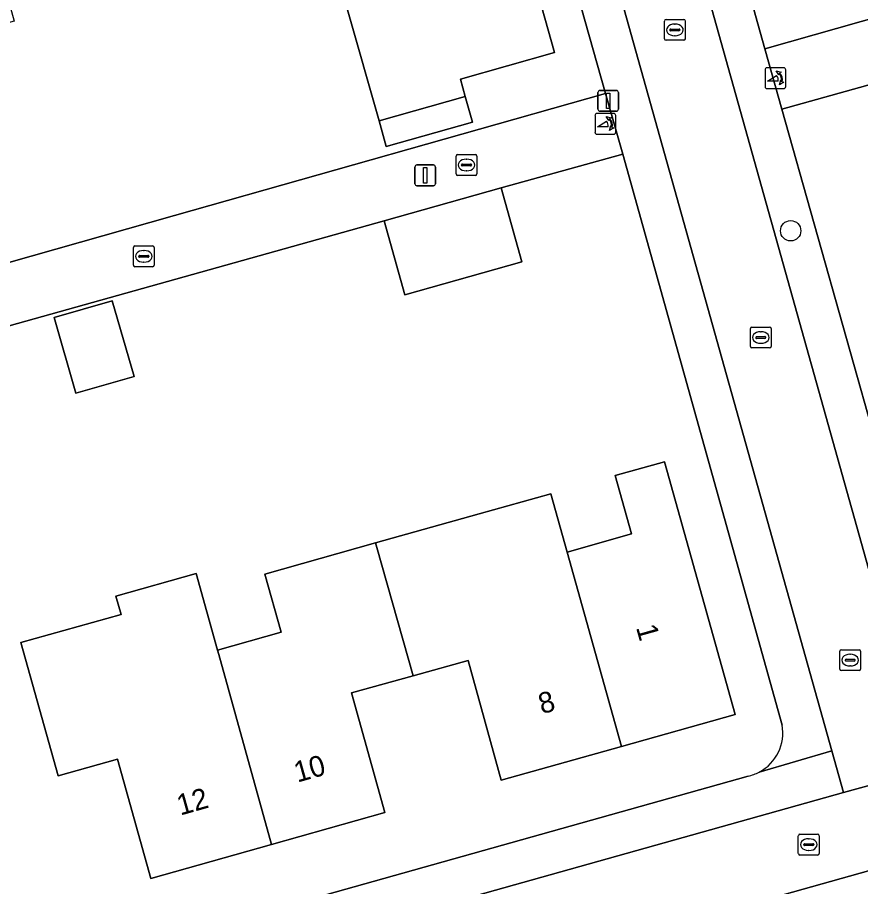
# Model space of a CAD drawing. Extents: x 159626 to 160723, y 388173 to 389416.
# Drawn here: x 159899.35 to 159939.87, y 388342.68 to 388384.45 of the extents above; entities that cross this region are included whole.
import ezdxf

# ---------------------------------------------------------------- set-up
doc = ezdxf.new("R2010")
doc.units = 0
for name, color, linetype in [('IMGEO_Boom', 7, 'Continuous'), ('IMGEO_Erf', 7, 'Continuous'), ('IMGEO_Kolk', 7, 'Continuous'), ('IMGEO_Lichtmast', 7, 'Continuous'), ('IMGEO_Muur', 7, 'Continuous'), ('IMGEO_Pand', 7, 'Continuous'), ('IMGEO_Pand_nummerreeks', 7, 'Continuous'), ('IMGEO_Poller', 7, 'Continuous'), ('IMGEO_Rijbaan_lokaal_open', 7, 'Continuous'), ('IMGEO_Voetpad_open', 7, 'Continuous')]:
    doc.layers.add(name, color=color, linetype=linetype)

msp = doc.modelspace()

# ---------------------------------------------------------------- linework, layer by layer
at = {"layer": 'IMGEO_Boom'}
msp.add_circle((159936.509, 388374.195), 0.489, dxfattribs=at)
at = {"layer": 'IMGEO_Erf'}
for points in [[(159916.277, 388450.838), (159935.271, 388382.932), (159941.079, 388384.587)], [(160000, 388375.527), (159994.177, 388396.414), (159947.477, 388383.221), (159948.468, 388379.677), (159942.873, 388378.114), (159941.881, 388381.657), (159936.09, 388380.029), (159943.86, 388352.486)], [(159897.841, 388389.08), (159899.191, 388384.265), (159891.585, 388382.133), (159892.611, 388378.475), (159893.612, 388378.74), (159895.026, 388373.388), (159895.473, 388371.693), (159906.895, 388374.924), (159927.612, 388380.783), (159924.091, 388393.285)], [(159922.337, 388392.779), (159925.165, 388382.759), (159920.637, 388381.479), (159920.873, 388380.64), (159921.218, 388379.418), (159917.075, 388378.247), (159916.73, 388379.469), (159915.219, 388384.816)], [(159928.443, 388377.878), (159922.592, 388376.25), (159923.589, 388372.697), (159917.967, 388371.119), (159916.97, 388374.672), (159872.396, 388362.2)], [(159936.099, 388350.445), (159928.443, 388377.878)], [(159880.968, 388332.972), (159881.992, 388333.259), (159885.095, 388334.13), (159903.729, 388339.361), (159934.464, 388347.99)]]:
    msp.add_lwpolyline(points, dxfattribs=at)
for points in [[(159902.164, 388366.389), (159901.113, 388370.021), (159903.906, 388370.83), (159904.957, 388367.198)], [(159925.771, 388358.757), (159928.868, 388359.627), (159928.083, 388362.428), (159930.441, 388363.091), (159933.85, 388350.952), (159928.383, 388349.418), (159922.604, 388347.797), (159921.007, 388353.541), (159918.362, 388352.806), (159915.408, 388351.985), (159917.003, 388346.239), (159911.566, 388344.708), (159905.761, 388343.073), (159904.154, 388348.801), (159901.304, 388348.001), (159899.507, 388354.403), (159904.329, 388355.758), (159904.081, 388356.642), (159907.945, 388357.718), (159908.969, 388354.039), (159912.029, 388354.899), (159911.243, 388357.699), (159916.565, 388359.193), (159921.545, 388360.592), (159924.992, 388361.56)]]:
    msp.add_lwpolyline(points, close=True, dxfattribs=at)
for centre, radius, start, end in [((159934.02, 388350.058), 2.115, 297.6377, 10.5575), ((159934.012, 388350.081), 2.139, 282.1928, 297.5333)]:
    msp.add_arc(centre, radius, start, end, dxfattribs=at)
at = {"layer": 'IMGEO_Kolk'}
for p, q in [((159930.447, 388383.418), (159930.447, 388384.27)), ((159930.522, 388384.344), (159931.374, 388384.344)), ((159930.935, 388384.124), (159930.96, 388384.124)), ((159931.448, 388384.27), (159931.448, 388383.418)), ((159930.706, 388383.838), (159930.706, 388383.85)), ((159931.144, 388383.801), (159930.746, 388383.801)), ((159930.749, 388383.887), (159931.147, 388383.887)), ((159931.19, 388383.85), (159931.19, 388383.838)), ((159931.374, 388383.344), (159930.522, 388383.344)), ((159930.958, 388383.564), (159930.933, 388383.564)), ((159920.431, 388376.927), (159920.431, 388377.779)), ((159920.506, 388377.853), (159921.358, 388377.853)), ((159920.919, 388377.633), (159920.944, 388377.633)), ((159921.432, 388377.779), (159921.432, 388376.927)), ((159920.69, 388377.347), (159920.69, 388377.359)), ((159921.128, 388377.31), (159920.73, 388377.31)), ((159920.733, 388377.396), (159921.131, 388377.396)), ((159920.942, 388377.073), (159920.917, 388377.073)), ((159921.174, 388377.359), (159921.174, 388377.347)), ((159921.358, 388376.853), (159920.506, 388376.853)), ((159904.922, 388372.539), (159904.922, 388373.391)), ((159904.997, 388373.465), (159905.849, 388373.465)), ((159905.923, 388373.391), (159905.923, 388372.539)), ((159905.181, 388372.959), (159905.181, 388372.971)), ((159905.619, 388372.922), (159905.221, 388372.922)), ((159905.224, 388373.008), (159905.622, 388373.008)), ((159905.41, 388373.245), (159905.435, 388373.245)), ((159905.665, 388372.971), (159905.665, 388372.959)), ((159905.849, 388372.465), (159904.997, 388372.465)), ((159905.433, 388372.685), (159905.408, 388372.685)), ((159934.648, 388369.564), (159935.5, 388369.564)), ((159934.573, 388368.638), (159934.573, 388369.49)), ((159934.875, 388369.107), (159935.273, 388369.107)), ((159935.061, 388369.344), (159935.086, 388369.344)), ((159935.574, 388369.49), (159935.574, 388368.638)), ((159934.832, 388369.058), (159934.832, 388369.07)), ((159935.27, 388369.021), (159934.872, 388369.021)), ((159935.084, 388368.784), (159935.059, 388368.784)), ((159935.316, 388369.07), (159935.316, 388369.058)), ((159935.5, 388368.564), (159934.648, 388368.564)), ((159938.945, 388354.062), (159939.797, 388354.062)), ((159938.87, 388353.136), (159938.87, 388353.988)), ((159939.358, 388353.842), (159939.383, 388353.842)), ((159939.871, 388353.988), (159939.871, 388353.136)), ((159939.129, 388353.556), (159939.129, 388353.568)), ((159939.567, 388353.519), (159939.169, 388353.519)), ((159939.172, 388353.605), (159939.57, 388353.605)), ((159939.381, 388353.282), (159939.356, 388353.282)), ((159939.613, 388353.568), (159939.613, 388353.556)), ((159939.797, 388353.062), (159938.945, 388353.062)), ((159936.878, 388344.272), (159936.878, 388345.124)), ((159936.953, 388345.198), (159937.805, 388345.198)), ((159937.366, 388344.978), (159937.391, 388344.978)), ((159937.879, 388345.124), (159937.879, 388344.272)), ((159937.137, 388344.692), (159937.137, 388344.704)), ((159937.575, 388344.655), (159937.177, 388344.655)), ((159937.18, 388344.741), (159937.578, 388344.741)), ((159937.621, 388344.704), (159937.621, 388344.692)), ((159937.805, 388344.198), (159936.953, 388344.198)), ((159937.389, 388344.418), (159937.364, 388344.418))]:
    msp.add_line(p, q, dxfattribs=at)
for points in [[(159930.447, 388383.418), (159930.447, 388384.27)], [(159930.522, 388384.344), (159931.374, 388384.344)], [(159931.448, 388384.27), (159931.448, 388383.418)], [(159931.374, 388383.344), (159930.522, 388383.344)], [(159920.431, 388376.927), (159920.431, 388377.779)], [(159920.506, 388377.853), (159921.358, 388377.853)], [(159921.432, 388377.779), (159921.432, 388376.927)], [(159921.358, 388376.853), (159920.506, 388376.853)], [(159904.922, 388372.539), (159904.922, 388373.391)], [(159904.997, 388373.465), (159905.849, 388373.465)], [(159905.923, 388373.391), (159905.923, 388372.539)], [(159905.849, 388372.465), (159904.997, 388372.465)], [(159934.648, 388369.564), (159935.5, 388369.564)], [(159934.573, 388368.638), (159934.573, 388369.49)], [(159935.574, 388369.49), (159935.574, 388368.638)], [(159935.5, 388368.564), (159934.648, 388368.564)], [(159938.945, 388354.062), (159939.797, 388354.062)], [(159938.87, 388353.136), (159938.87, 388353.988)], [(159939.871, 388353.988), (159939.871, 388353.136)], [(159939.797, 388353.062), (159938.945, 388353.062)], [(159936.878, 388344.272), (159936.878, 388345.124)], [(159936.953, 388345.198), (159937.805, 388345.198)], [(159937.879, 388345.124), (159937.879, 388344.272)], [(159937.805, 388344.198), (159936.953, 388344.198)]]:
    msp.add_lwpolyline(points, dxfattribs=at)
for centre, radius, start, end in [((159930.524, 388384.268), 0.0765, 91.552, 178.448), ((159930.524, 388384.268), 0.0765, 91.552, 178.448), ((159931.372, 388384.268), 0.0765, 1.552, 88.448), ((159931.372, 388384.268), 0.0765, 1.552, 88.448), ((159930.746, 388383.847), 0.0403, 85.8775, 175.7526), ((159930.743, 388383.837), 0.0366, 178.938, 274.7102), ((159931.147, 388383.844), 0.043, 264.8664, 352.4533), ((159931.151, 388383.849), 0.0386, 1.7309, 96.639), ((159930.524, 388383.42), 0.0765, 181.552, 268.448), ((159930.524, 388383.42), 0.0765, 181.552, 268.448), ((159931.372, 388383.42), 0.0765, 271.552, 358.448), ((159931.372, 388383.42), 0.0765, 271.552, 358.448), ((159920.508, 388377.777), 0.0765, 91.552, 178.448), ((159920.508, 388377.777), 0.0765, 91.552, 178.448), ((159921.356, 388377.777), 0.0765, 1.552, 88.448), ((159921.356, 388377.777), 0.0765, 1.552, 88.448), ((159920.73, 388377.356), 0.0403, 85.8775, 175.7526), ((159920.727, 388377.346), 0.0366, 178.938, 274.7102), ((159921.131, 388377.353), 0.043, 264.8664, 352.4533), ((159921.135, 388377.358), 0.0386, 1.7309, 96.639), ((159920.508, 388376.929), 0.0765, 181.552, 268.448), ((159920.508, 388376.929), 0.0765, 181.552, 268.448), ((159921.356, 388376.929), 0.0765, 271.552, 358.448), ((159921.356, 388376.929), 0.0765, 271.552, 358.448), ((159904.999, 388373.389), 0.0765, 91.552, 178.448), ((159904.999, 388373.389), 0.0765, 91.552, 178.448), ((159905.847, 388373.389), 0.0765, 1.552, 88.448), ((159905.847, 388373.389), 0.0765, 1.552, 88.448), ((159905.221, 388372.968), 0.0403, 85.8775, 175.7526), ((159905.218, 388372.958), 0.0366, 178.938, 274.7102), ((159905.622, 388372.965), 0.043, 264.8664, 352.4533), ((159905.626, 388372.97), 0.0386, 1.7309, 96.639), ((159904.999, 388372.541), 0.0765, 181.552, 268.448), ((159904.999, 388372.541), 0.0765, 181.552, 268.448), ((159905.847, 388372.541), 0.0765, 271.552, 358.448), ((159905.847, 388372.541), 0.0765, 271.552, 358.448), ((159934.65, 388369.488), 0.0765, 91.552, 178.448), ((159934.65, 388369.488), 0.0765, 91.552, 178.448), ((159935.498, 388369.488), 0.0765, 1.552, 88.448), ((159935.498, 388369.488), 0.0765, 1.552, 88.448), ((159934.872, 388369.067), 0.0403, 85.8775, 175.7526), ((159935.277, 388369.069), 0.0386, 1.7309, 96.639), ((159934.869, 388369.057), 0.0366, 178.938, 274.7102), ((159935.273, 388369.064), 0.043, 264.8664, 352.4533), ((159934.65, 388368.64), 0.0765, 181.552, 268.448), ((159934.65, 388368.64), 0.0765, 181.552, 268.448), ((159935.498, 388368.64), 0.0765, 271.552, 358.448), ((159935.498, 388368.64), 0.0765, 271.552, 358.448), ((159938.947, 388353.986), 0.0765, 91.552, 178.448), ((159938.947, 388353.986), 0.0765, 91.552, 178.448), ((159939.795, 388353.986), 0.0765, 1.552, 88.448), ((159939.795, 388353.986), 0.0765, 1.552, 88.448), ((159939.169, 388353.565), 0.0403, 85.8775, 175.7526), ((159939.166, 388353.555), 0.0366, 178.938, 274.7102), ((159939.57, 388353.562), 0.043, 264.8664, 352.4533), ((159939.574, 388353.567), 0.0386, 1.7309, 96.639), ((159938.947, 388353.138), 0.0765, 181.552, 268.448), ((159938.947, 388353.138), 0.0765, 181.552, 268.448), ((159939.795, 388353.138), 0.0765, 271.552, 358.448), ((159939.795, 388353.138), 0.0765, 271.552, 358.448), ((159936.955, 388345.122), 0.0765, 91.552, 178.448), ((159936.955, 388345.122), 0.0765, 91.552, 178.448), ((159937.803, 388345.122), 0.0765, 1.552, 88.448), ((159937.803, 388345.122), 0.0765, 1.552, 88.448), ((159937.177, 388344.701), 0.0403, 85.8775, 175.7526), ((159937.174, 388344.691), 0.0366, 178.938, 274.7102), ((159937.578, 388344.698), 0.043, 264.8664, 352.4533), ((159937.582, 388344.703), 0.0386, 1.7309, 96.639), ((159936.955, 388344.274), 0.0765, 181.552, 268.448), ((159936.955, 388344.274), 0.0765, 181.552, 268.448), ((159937.803, 388344.274), 0.0765, 271.552, 358.448), ((159937.803, 388344.274), 0.0765, 271.552, 358.448)]:
    msp.add_arc(centre, radius, start, end, dxfattribs=at)
for centre, major_axis, ratio, start_param, end_param in [((159930.934, 388383.844), (-0.387, 0.002), 0.722429, 4.712389, 7.853982), ((159930.959, 388383.844), (-0.39, 0.002), 0.717154, 1.570796, 4.712389), ((159920.918, 388377.353), (-0.387, 0.002), 0.722429, 4.712389, 7.853982), ((159920.943, 388377.353), (-0.39, 0.002), 0.717154, 1.570796, 4.712389), ((159905.409, 388372.965), (-0.387, 0.002), 0.722429, 4.712389, 7.853982), ((159905.434, 388372.965), (-0.39, 0.002), 0.717154, 1.570796, 4.712389), ((159935.06, 388369.064), (-0.387, 0.002), 0.722429, 4.712389, 7.853982), ((159935.085, 388369.064), (-0.39, 0.002), 0.717154, 1.570796, 4.712389), ((159939.357, 388353.562), (-0.387, 0.002), 0.722429, 4.712389, 7.853982), ((159939.382, 388353.562), (-0.39, 0.002), 0.717154, 1.570796, 4.712389), ((159937.365, 388344.698), (-0.387, 0.002), 0.722429, 4.712389, 7.853982), ((159937.39, 388344.698), (-0.39, 0.002), 0.717154, 1.570796, 4.712389)]:
    msp.add_ellipse(centre, major_axis=major_axis, ratio=ratio, start_param=start_param, end_param=end_param, dxfattribs=at)
at = {"layer": 'IMGEO_Lichtmast'}
for p, q in [((159927.245, 388380.035), (159927.245, 388380.835)), ((159927.245, 388380.835), (159927.245, 388380.035)), ((159927.345, 388380.935), (159928.135, 388380.935)), ((159928.135, 388380.935), (159927.345, 388380.935)), ((159928.235, 388380.835), (159928.235, 388380.035)), ((159928.235, 388380.035), (159928.235, 388380.835)), ((159928.135, 388379.935), (159927.345, 388379.935)), ((159927.345, 388379.935), (159928.135, 388379.935)), ((159918.451, 388376.453), (159918.451, 388377.253)), ((159918.451, 388377.253), (159918.451, 388376.453)), ((159918.551, 388377.353), (159919.341, 388377.353)), ((159919.341, 388377.353), (159918.551, 388377.353)), ((159919.441, 388377.253), (159919.441, 388376.453)), ((159919.441, 388376.453), (159919.441, 388377.253)), ((159919.341, 388376.353), (159918.551, 388376.353)), ((159918.551, 388376.353), (159919.341, 388376.353))]:
    msp.add_line(p, q, dxfattribs=at)
for points in [[(159927.665, 388380.81), (159927.815, 388380.81), (159927.815, 388380.06), (159927.665, 388380.06), (159927.665, 388380.81)], [(159918.871, 388377.228), (159919.021, 388377.228), (159919.021, 388376.478), (159918.871, 388376.478), (159918.871, 388377.228)]]:
    msp.add_lwpolyline(points, dxfattribs=at)
for centre, start, end in [((159927.345, 388380.835), 90, 180), ((159927.345, 388380.835), 90, 180), ((159928.135, 388380.835), 0, 90), ((159928.135, 388380.835), 360, 90), ((159927.345, 388380.035), 180, 270), ((159927.345, 388380.035), 180, 270), ((159928.135, 388380.035), 270, 0), ((159928.135, 388380.035), 270, 0), ((159918.551, 388377.253), 90, 180), ((159918.551, 388377.253), 90, 180), ((159919.341, 388377.253), 0, 90), ((159919.341, 388377.253), 360, 90), ((159918.551, 388376.453), 180, 270), ((159918.551, 388376.453), 180, 270), ((159919.341, 388376.453), 270, 0), ((159919.341, 388376.453), 270, 0)]:
    msp.add_arc(centre, 0.1, start, end, dxfattribs=at)
at = {"layer": 'IMGEO_Muur'}
msp.add_lwpolyline([(159895.473, 388371.693), (159906.895, 388374.924)], dxfattribs=at)
at = {"layer": 'IMGEO_Pand'}
for points in [[(159911.293, 388393.185), (159911.406, 388392.784), (159912.766, 388387.972), (159915.213, 388388.663), (159916.22, 388385.099), (159915.219, 388384.816), (159916.73, 388379.469), (159920.873, 388380.64), (159920.637, 388381.479), (159925.165, 388382.759), (159922.337, 388392.779), (159924.091, 388393.285), (159923.198, 388396.487)], [(159920.873, 388380.64), (159916.73, 388379.469), (159917.075, 388378.247), (159921.218, 388379.418)], [(159916.97, 388374.672), (159917.967, 388371.119), (159923.589, 388372.697), (159922.592, 388376.25)], [(159902.164, 388366.389), (159904.957, 388367.198), (159903.906, 388370.83), (159901.113, 388370.021)], [(159925.771, 388358.757), (159928.383, 388349.418), (159933.85, 388350.952), (159930.441, 388363.091), (159928.083, 388362.428), (159928.868, 388359.627)], [(159925.771, 388358.757), (159924.992, 388361.56), (159921.545, 388360.592), (159916.565, 388359.193), (159916.624, 388358.973), (159918.362, 388352.806), (159921.007, 388353.541), (159922.604, 388347.797), (159928.383, 388349.418)], [(159908.969, 388354.039), (159909.027, 388353.833), (159911.566, 388344.708), (159917.003, 388346.239), (159915.408, 388351.985), (159918.362, 388352.806), (159916.624, 388358.973), (159916.565, 388359.193), (159911.243, 388357.699), (159912.029, 388354.899)], [(159909.027, 388353.833), (159908.969, 388354.039), (159907.945, 388357.718), (159904.081, 388356.642), (159904.329, 388355.758), (159899.507, 388354.403), (159901.304, 388348.001), (159904.154, 388348.801), (159905.761, 388343.073), (159911.566, 388344.708)]]:
    msp.add_lwpolyline(points, close=True, dxfattribs=at)
at = {"layer": 'IMGEO_Poller'}
for p, q in [((159935.278, 388381.928), (159935.278, 388381.121)), ((159935.278, 388381.928), (159935.278, 388381.121)), ((159936.18, 388382.023), (159935.372, 388382.023)), ((159936.18, 388382.023), (159935.372, 388382.023)), ((159936.274, 388381.121), (159936.274, 388381.928)), ((159936.274, 388381.121), (159936.274, 388381.928)), ((159935.372, 388381.026), (159936.18, 388381.026)), ((159935.372, 388381.026), (159936.18, 388381.026)), ((159927.107, 388379.734), (159927.107, 388378.927)), ((159927.107, 388379.734), (159927.107, 388378.927)), ((159928.009, 388379.829), (159927.201, 388379.829)), ((159928.009, 388379.829), (159927.201, 388379.829)), ((159928.103, 388378.927), (159928.103, 388379.734)), ((159928.103, 388378.927), (159928.103, 388379.734)), ((159927.201, 388378.832), (159928.009, 388378.832)), ((159927.201, 388378.832), (159928.009, 388378.832))]:
    msp.add_line(p, q, dxfattribs=at)
for points in [[(159935.913, 388381.379), (159935.4, 388381.379), (159935.83, 388381.654)], [(159935.957, 388381.752), (159935.945, 388381.679), (159935.82, 388381.884)], [(159935.82, 388381.884), (159936.051, 388381.818), (159935.98, 388381.786)], [(159935.973, 388381.207), (159936.039, 388381.438), (159936.069, 388381.37)], [(159936.105, 388381.343), (159936.177, 388381.332), (159935.973, 388381.207)], [(159927.786, 388379.558), (159927.774, 388379.485), (159927.649, 388379.69)], [(159927.649, 388379.69), (159927.88, 388379.624), (159927.809, 388379.592)], [(159927.742, 388379.185), (159927.229, 388379.185), (159927.659, 388379.46)], [(159927.802, 388379.013), (159927.868, 388379.244), (159927.898, 388379.176)], [(159927.934, 388379.149), (159928.006, 388379.138), (159927.802, 388379.013)]]:
    msp.add_lwpolyline(points, dxfattribs=at)
for centre, radius, start, end in [((159935.372, 388381.928), 0.0946, 90, 180), ((159935.372, 388381.928), 0.0946, 90, 180), ((159935.585, 388381.429), 0.332, 351.3247, 42.4854), ((159935.599, 388381.439), 0.476, 351.7527, 41.1691), ((159935.599, 388381.439), 0.516, 349.3569, 42.2912), ((159936.18, 388381.928), 0.0946, 0, 90), ((159936.18, 388381.928), 0.0946, 0, 90), ((159935.372, 388381.121), 0.0946, 180, 270), ((159935.372, 388381.121), 0.0946, 180, 270), ((159936.18, 388381.121), 0.0946, 270, 0), ((159936.18, 388381.121), 0.0946, 270, 0), ((159927.201, 388379.734), 0.0946, 90, 180), ((159927.201, 388379.734), 0.0946, 90, 180), ((159927.428, 388379.245), 0.476, 351.7527, 41.1691), ((159927.428, 388379.245), 0.516, 349.3569, 42.2912), ((159928.009, 388379.734), 0.0946, 0, 90), ((159928.009, 388379.734), 0.0946, 0, 90), ((159927.414, 388379.235), 0.332, 351.3247, 42.4854), ((159927.201, 388378.927), 0.0946, 180, 270), ((159927.201, 388378.927), 0.0946, 180, 270), ((159928.009, 388378.927), 0.0946, 270, 0), ((159928.009, 388378.927), 0.0946, 270, 0)]:
    msp.add_arc(centre, radius, start, end, dxfattribs=at)
at = {"layer": 'IMGEO_Rijbaan_lokaal_open'}
for points in [[(159926.792, 388406.01), (159922.879, 388404.913), (159938.495, 388349.196), (159939.056, 388347.194), (159942.965, 388348.27), (159942.411, 388350.247)], [(159953.939, 388347.275), (159952.912, 388351.064), (159942.965, 388348.27), (159939.056, 388347.194), (159901.439, 388336.64), (159902.417, 388332.825)]]:
    msp.add_lwpolyline(points, close=True, dxfattribs=at)
at = {"layer": 'IMGEO_Voetpad_open'}
for points in [[(159890.763, 388466.088), (159889.278, 388465.962), (159890.351, 388462.109), (159858.976, 388453.345), (159871.183, 388409.697), (159871.974, 388406.867), (159883.064, 388367.211), (159868.371, 388363.142), (159877.583, 388329.947), (159898.714, 388335.876), (159901.439, 388336.64), (159939.056, 388347.194), (159938.495, 388349.196), (159935.001, 388348.184)], [(159906.444, 388456.156), (159908.031, 388450.561), (159908.374, 388449.351), (159909.376, 388445.721), (159913.167, 388432.19), (159914.24, 388428.359), (159915.114, 388425.237), (159922.161, 388400.207), (159923.198, 388396.487), (159924.091, 388393.285), (159927.612, 388380.783), (159928.443, 388377.878), (159936.099, 388350.445)], [(159917.375, 388453.156), (159913.858, 388452.179), (159914.297, 388450.619), (159926.072, 388408.581), (159926.792, 388406.01), (159942.411, 388350.247), (159946.202, 388351.292)], [(159936.09, 388380.029), (159935.271, 388382.932), (159916.277, 388450.838)], [(159872.396, 388362.2), (159916.97, 388374.672), (159922.592, 388376.25), (159928.443, 388377.878), (159927.612, 388380.783), (159906.895, 388374.924), (159895.473, 388371.693), (159891.335, 388370.601), (159885.125, 388368.905), (159881.588, 388381.462), (159880.723, 388384.547), (159879.649, 388388.378), (159872.648, 388413.43), (159871.81, 388416.443), (159870.719, 388420.363), (159863.708, 388445.396), (159862.717, 388449.025), (159862.457, 388449.987)], [(159935.001, 388348.184), (159938.495, 388349.196), (159922.879, 388404.913)], [(159943.86, 388352.486), (159936.09, 388380.029)], [(160004.83, 388357.995), (160004.026, 388361.323), (160000, 388360.194), (159956.827, 388348.085), (159953.939, 388347.275), (159902.417, 388332.825), (159899.842, 388332.103), (159883.59, 388327.545), (159878.62, 388326.151), (159880.05, 388321.131), (159884.399, 388322.351), (159884.995, 388322.515), (159884.127, 388325.62), (159884.421, 388325.702), (159974.2, 388350.834), (159979.968, 388352.449), (160000, 388358.057), (160002.659, 388358.831)], [(159934.464, 388347.99), (159903.729, 388339.361), (159885.095, 388334.13), (159881.992, 388333.259), (159880.968, 388332.972)]]:
    msp.add_lwpolyline(points, dxfattribs=at)
msp.add_lwpolyline([(159994.177, 388396.414), (159993.293, 388399.257), (159987.192, 388397.541), (159981.005, 388395.808), (159965.904, 388391.534), (159962.913, 388390.696), (159949.986, 388387.082), (159941.079, 388384.587), (159935.271, 388382.932), (159936.09, 388380.029), (159941.881, 388381.657), (159947.477, 388383.221)], close=True, dxfattribs=at)
for centre, radius, start, end in [((159934.02, 388350.058), 2.115, 297.6377, 10.5575), ((159934.012, 388350.081), 2.139, 282.1928, 297.5333)]:
    msp.add_arc(centre, radius, start, end, dxfattribs=at)

# ---------------------------------------------------------------- texts
at = {"layer": 'IMGEO_Pand_nummerreeks'}
for s, rotation, p in [('1', 285.6864, (159929.073, 388355.136)), ('8', 15.6712, (159924.551, 388350.96)), ('10', 15.7284, (159912.804, 388347.674)), ('12', 15.7277, (159907.177, 388346.09))]:
    msp.add_text(s, height=1, rotation=rotation, dxfattribs=at).set_placement(p)

doc.saveas('drawing.dxf')
